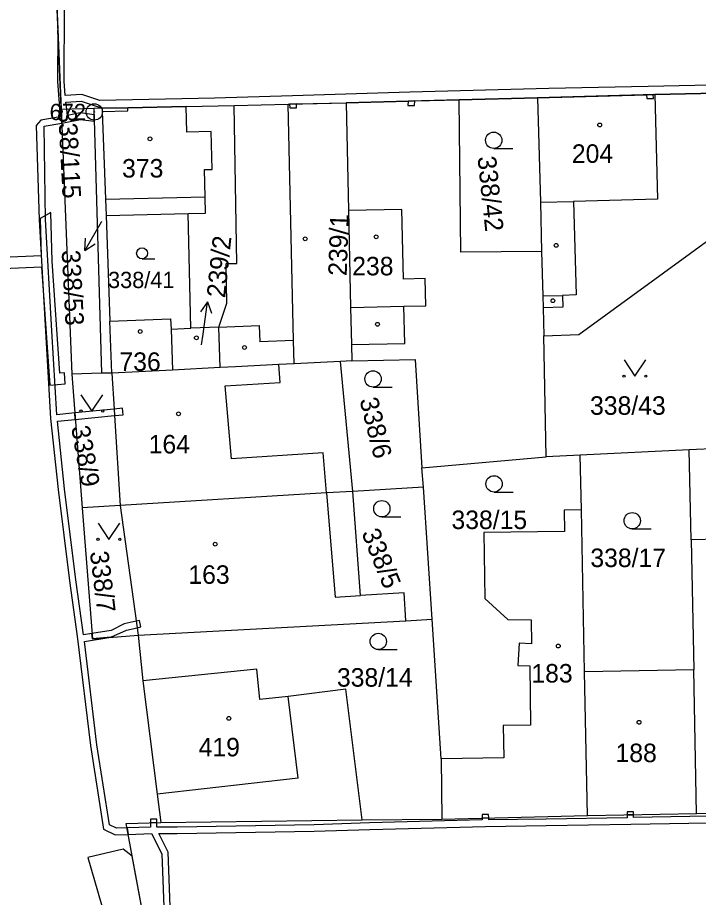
# Model space of a CAD drawing. Extents: x -758582 to -751794, y -998770 to -994350.
# Drawn here: x -755918.7 to -755856.2, y -995339.9 to -995259.1 of the extents above; entities that cross this region are included whole.
import ezdxf

# ---------------------------------------------------------------- set-up
doc = ezdxf.new("R2010")
doc.units = 0
for name, color, linetype in [('Hranice parcel', 7, 'Continuous'), ('Parcelní čísla', 7, 'Continuous'), ('Pop  PČ popisy', 7, 'Continuous'), ('Vnitřní kresba', 7, 'Continuous'), ('Věcná břemena k části', 7, 'Continuous'), ('Značky bodu BP', 7, 'Continuous'), ('Značky budov', 7, 'Continuous'), ('Značky kultur', 7, 'Continuous')]:
    doc.layers.add(name, color=color, linetype=linetype)

msp = doc.modelspace()

# ---------------------------------------------------------------- linework, layer by layer
at = {"layer": 'Hranice parcel'}
for p, q in [((-755878.14, -995266.65), (-755888.52, -995266.93)), ((-755870.93, -995266.46), (-755878.14, -995266.65)), ((-755911.68, -995267.45), (-755914.69, -995267.54)), ((-755914.69, -995267.54), (-755913.71, -995291.83)), ((-755910.93, -995267.43), (-755911.68, -995267.45)), ((-755911.68, -995267.45), (-755910.99, -995291.76)), ((-755903.2, -995267.26), (-755898.79, -995267.16)), ((-755910.57, -995277.27), (-755903.03, -995277.1)), ((-755910.57, -995277.27), (-755910.21, -995286.97)), ((-755910.04, -995291.74), (-755910.21, -995286.97)), ((-755904.6, -995287.7), (-755904.45, -995291.46)), ((-755870.14, -995299.44), (-755870.36, -995288.31)), ((-755887.99, -995290.62), (-755889.04, -995290.67)), ((-755887.91, -995302.6), (-755889.04, -995290.67)), ((-755910.99, -995291.76), (-755913.71, -995291.83)), ((-755913.71, -995291.83), (-755912.76, -995304.12)), ((-755910.04, -995291.74), (-755910.99, -995291.76)), ((-755904.45, -995291.46), (-755910.04, -995291.74)), ((-755900.09, -995291.24), (-755904.45, -995291.46)), ((-755856.99, -995298.8), (-755867, -995299.29)), ((-755854.25, -995298.66), (-755856.99, -995298.8)), ((-755856.82, -995307.05), (-755856.99, -995298.8)), ((-755881.56, -995300.44), (-755870.14, -995299.44)), ((-755867, -995299.29), (-755870.14, -995299.44)), ((-755866.9, -995304.3), (-755867, -995299.29)), ((-755881.4, -995302.2), (-755881.56, -995300.44)), ((-755881.4, -995302.2), (-755887.91, -995302.6)), ((-755880.62, -995314.33), (-755881.4, -995302.2)), ((-755909.28, -995303.9), (-755912.76, -995304.12)), ((-755909.28, -995303.9), (-755907.61, -995315.8)), ((-755866.9, -995304.3), (-755868.48, -995304.32)), ((-755866.61, -995319.17), (-755866.9, -995304.3)), ((-755847.08, -995306.8), (-755856.82, -995307.05)), ((-755856.82, -995307.05), (-755856.58, -995318.97)), ((-755907.61, -995315.8), (-755883.03, -995314.48)), ((-755883.03, -995314.48), (-755880.62, -995314.33)), ((-755879.78, -995327.15), (-755880.62, -995314.33)), ((-755907.61, -995315.8), (-755907.19, -995319.98)), ((-755856.58, -995318.97), (-755866.61, -995319.17)), ((-755866.35, -995332.37), (-755866.61, -995319.17)), ((-755856.32, -995332.17), (-755856.58, -995318.97)), ((-755879.78, -995327.15), (-755879.72, -995332.68)), ((-755866.35, -995332.37), (-755856.32, -995332.17)), ((-755856.32, -995332.17), (-755853.83, -995332.13)), ((-755905.54, -995333), (-755887.03, -995332.76)), ((-755887.03, -995332.76), (-755879.72, -995332.68)), ((-755879.72, -995332.68), (-755866.35, -995332.37))]:
    msp.add_line(p, q, dxfattribs=at)
for points in [[(-755913.35, -995255.45), (-755915.2, -995255.49), (-755914.69, -995267.54)], [(-755854.52, -995266.03), (-755860.15, -995266.18), (-755870.93, -995266.46)], [(-755870.55, -995280.57), (-755877.99, -995280.64), (-755878.14, -995266.65)], [(-755870.93, -995266.46), (-755870.67, -995276.06), (-755870.55, -995280.57)], [(-755903.2, -995267.26), (-755908.57, -995267.38), (-755910.93, -995267.43)], [(-755910.93, -995267.43), (-755910.92, -995267.73), (-755910.62, -995275.77), (-755910.57, -995277.27)], [(-755903.03, -995277.1), (-755901.44, -995277.06), (-755901.47, -995275.56), (-755901.53, -995273.05), (-755900.83, -995273.04), (-755900.91, -995269.56), (-755903.14, -995269.61), (-755903.2, -995267.26)], [(-755900.09, -995291.24), (-755900.21, -995287.52), (-755899.46, -995285.32), (-755899.52, -995281.67), (-755898.54, -995281.68), (-755898.79, -995267.16)], [(-755898.79, -995267.16), (-755893.84, -995267.05), (-755888.52, -995266.93)], [(-755888.52, -995266.93), (-755888.3, -995276.83), (-755888.1, -995285.73), (-755888.02, -995289.12), (-755887.99, -995290.62)], [(-755904.6, -995287.7), (-755902.79, -995287.63), (-755903.03, -995277.1)], [(-755870.36, -995288.31), (-755867.15, -995288.2), (-755854.4, -995278.93)], [(-755870.55, -995280.57), (-755870.44, -995284.65), (-755870.41, -995285.75), (-755870.36, -995288.31)], [(-755910.21, -995286.97), (-755904.64, -995286.75), (-755904.6, -995287.7)], [(-755889.04, -995290.67), (-755893.3, -995290.89), (-755894.71, -995290.96), (-755898.69, -995291.16), (-755900.09, -995291.24)], [(-755887.99, -995290.62), (-755882.16, -995290.49), (-755881.56, -995300.44)], [(-755910.04, -995291.74), (-755909.83, -995295.04), (-755909.8, -995295.64), (-755909.28, -995303.9)], [(-755887.91, -995302.6), (-755890.31, -995302.75), (-755909.28, -995303.9)], [(-755883.03, -995314.48), (-755883.19, -995311.91), (-755887.18, -995312.16), (-755887.91, -995302.6)], [(-755912.76, -995304.12), (-755911.82, -995316.13), (-755907.61, -995315.8)], [(-755868.48, -995304.32), (-755868.45, -995306.27), (-755875.87, -995306.38), (-755875.78, -995312.45), (-755873.65, -995314.35), (-755871.51, -995314.38), (-755871.49, -995316.6), (-755872.63, -995316.55), (-755872.73, -995318.58), (-755871.64, -995318.63), (-755871.58, -995324.05), (-755874.1, -995324.11)], [(-755887.03, -995332.76), (-755888.53, -995320.77), (-755893.83, -995321.44), (-755896.45, -995321.7), (-755896.73, -995318.93), (-755907.19, -995319.98)], [(-755907.19, -995319.98), (-755905.87, -995330.39), (-755905.54, -995333)], [(-755874.1, -995324.11), (-755874.03, -995327.07), (-755879.78, -995327.15)], [(-755906.53, -995344.97), (-755908.71, -995333.1), (-755905.54, -995333)]]:
    msp.add_lwpolyline(points, dxfattribs=at)
at = {"layer": 'Pop  PČ popisy'}
for p, q in [((-755911.01, -995277.88), (-755912.51, -995280.479)), ((-755910.97, -995277.81), (-755911.01, -995277.88)), ((-755912.51, -995280.479), (-755912.443, -995279.361)), ((-755912.51, -995280.479), (-755911.576, -995279.862)), ((-755901.242, -995285.188), (-755901.878, -995286.11)), ((-755901.66, -995288.16), (-755901.242, -995285.188)), ((-755901.242, -995285.188), (-755900.886, -995286.25)), ((-755901.8, -995289.14), (-755901.66, -995288.16))]:
    msp.add_line(p, q, dxfattribs=at)
at = {"layer": 'Vnitřní kresba'}
for p, q in [((-755860.15, -995266.18), (-755859.9, -995275.77)), ((-755910.92, -995267.73), (-755908.56, -995267.68)), ((-755908.56, -995267.68), (-755908.57, -995267.38)), ((-755893.35, -995288.74), (-755893.84, -995267.05)), ((-755910.62, -995275.77), (-755901.47, -995275.56)), ((-755859.9, -995275.77), (-755867.62, -995275.98)), ((-755870.67, -995276.06), (-755867.62, -995275.98)), ((-755867.62, -995275.98), (-755867.39, -995284.57)), ((-755883.4, -995276.72), (-755888.3, -995276.83)), ((-755883.25, -995283.12), (-755883.4, -995276.72)), ((-755881.25, -995283.07), (-755883.25, -995283.12)), ((-755881.2, -995285.57), (-755881.25, -995283.07)), ((-755870.44, -995284.65), (-755868.64, -995284.61)), ((-755867.39, -995284.57), (-755868.64, -995284.61)), ((-755868.64, -995284.61), (-755868.61, -995285.7)), ((-755888.1, -995285.73), (-755883.2, -995285.61)), ((-755883.2, -995285.61), (-755881.2, -995285.57)), ((-755883.12, -995289.01), (-755883.2, -995285.61)), ((-755868.61, -995285.7), (-755870.41, -995285.75)), ((-755900.21, -995287.52), (-755902.79, -995287.63)), ((-755900.21, -995287.52), (-755896.51, -995287.37)), ((-755896.51, -995287.37), (-755896.45, -995288.87)), ((-755893.35, -995288.74), (-755896.45, -995288.87)), ((-755893.3, -995290.89), (-755893.35, -995288.74)), ((-755888.02, -995289.12), (-755883.12, -995289.01)), ((-755894.57, -995292.62), (-755894.71, -995290.96)), ((-755899.64, -995292.92), (-755894.57, -995292.62)), ((-755899.04, -995299.61), (-755899.64, -995292.92)), ((-755890.62, -995299.05), (-755899.04, -995299.61)), ((-755890.31, -995302.75), (-755890.62, -995299.05)), ((-755890.31, -995302.75), (-755889.51, -995312.31)), ((-755889.51, -995312.31), (-755887.18, -995312.16)), ((-755892.92, -995328.92), (-755893.83, -995321.44)), ((-755892.92, -995328.92), (-755905.87, -995330.39))]:
    msp.add_line(p, q, dxfattribs=at)
at = {"layer": 'Věcná břemena k části'}
for points in [[(-755915.1, -995257.96), (-755914.69, -995267.54), (-755914.64, -995268.8), (-755914.32, -995268.75), (-755912.92, -995268.47), (-755911.65, -995268.62), (-755911.66, -995268.02), (-755912.95, -995267.86), (-755914.11, -995268.1), (-755914.18, -995267.52), (-755914.26, -995266.86), (-755912.86, -995266.78)], [(-755846.47, -995265.11), (-755860.77, -995265.44), (-755869.89, -995265.62), (-755882.66, -995265.95), (-755893.45, -995266.28), (-755900.59, -995266.51), (-755911.15, -995266.71), (-755912.78, -995266.17), (-755914.32, -995266.27), (-755914.42, -995264.94), (-755914.39, -995258.16)], [(-755912.86, -995266.78), (-755910.93, -995267.43), (-755908.57, -995267.38), (-755903.2, -995267.26), (-755898.79, -995267.16), (-755893.84, -995267.05), (-755893.71, -995267.05), (-755893.07, -995267.03), (-755888.52, -995266.93), (-755882.81, -995266.78), (-755882.21, -995266.76), (-755878.14, -995266.65), (-755870.93, -995266.46), (-755860.91, -995266.2), (-755860.3, -995266.18), (-755860.15, -995266.18), (-755854.52, -995266.03)], [(-755853.5, -995332.4), (-755862.11, -995332.55), (-755862.11, -995332.29), (-755862.71, -995332.3), (-755862.71, -995332.56), (-755870.15, -995332.68), (-755875.41, -995332.75), (-755875.41, -995332.58), (-755876.01, -995332.59), (-755876.01, -995332.76), (-755886.36, -995333.03), (-755891.46, -995333.21), (-755904.04, -995333.42), (-755905.89, -995333.42), (-755905.89, -995333.01), (-755906.49, -995333.03), (-755906.49, -995333.43), (-755908.64, -995333.49), (-755908.53, -995334.09), (-755906.38, -995334.02), (-755905.45, -995335.88), (-755905.21, -995342.35)], [(-755904.61, -995342.37), (-755904.86, -995335.72), (-755905.71, -995334.02), (-755904.04, -995334.02), (-755891.45, -995333.81), (-755886.34, -995333.63), (-755875.7, -995333.36), (-755870.14, -995333.28), (-755862.36, -995333.16), (-755853.48, -995333)]]:
    msp.add_lwpolyline(points, dxfattribs=at)
for points in [[(-755915, -995260.25), (-755915.02, -995264.97), (-755914.78, -995268.22), (-755916.56, -995268.52), (-755917, -995269.01), (-755916.72, -995277.67), (-755916.14, -995287.89), (-755915.66, -995295.92), (-755914.98, -995302.43), (-755913.94, -995310.81), (-755913.18, -995316.15), (-755912.01, -995325.94), (-755910.79, -995333.61), (-755909.73, -995334.12), (-755908.53, -995334.09), (-755908.64, -995333.49), (-755909.6, -995333.52), (-755910.24, -995333.2), (-755911.42, -995325.86), (-755912.55, -995316.37), (-755910.14, -995316), (-755911.82, -995316.13), (-755911.86, -995315.65), (-755912.63, -995315.77), (-755913.34, -995310.73), (-755914.39, -995302.36), (-755915.03, -995296.17), (-755913.39, -995296), (-755913.43, -995295.4), (-755915.08, -995295.57), (-755915.54, -995287.86), (-755916.12, -995277.64), (-755916.25, -995269.07), (-755914.64, -995268.8)], [(-755882.21, -995266.76), (-755882.81, -995266.78), (-755882.83, -995267.18), (-755882.23, -995267.19)], [(-755860.3, -995266.18), (-755860.91, -995266.2), (-755860.89, -995266.54), (-755860.28, -995266.54)], [(-755893.71, -995267.05), (-755893.69, -995267.4), (-755893.07, -995267.4), (-755893.07, -995267.03)], [(-755916.62, -995277.55), (-755916.54, -995280.99), (-755923.65, -995281.28), (-755925.44, -995281.66), (-755925.23, -995282.64), (-755923.53, -995282.28), (-755916.5, -995281.99), (-755915.73, -995292.84), (-755914.31, -995292.72), (-755914.39, -995291.73), (-755914.81, -995291.76), (-755915.53, -995281.46), (-755915.63, -995276.99)], [(-755913.43, -995295.4), (-755913.39, -995296), (-755909.8, -995295.64), (-755908.99, -995295.56), (-755909.05, -995294.96), (-755909.83, -995295.04)], [(-755907.49, -995314.45), (-755907.79, -995314.52), (-755908.89, -995314.77), (-755910.09, -995315.38), (-755911.86, -995315.65), (-755911.82, -995316.13), (-755910.14, -995316), (-755908.68, -995315.34), (-755907.71, -995315.12), (-755907.37, -995315.04)], [(-755875.41, -995332.58), (-755875.42, -995332.27), (-755876.02, -995332.27), (-755876.01, -995332.59)], [(-755862.71, -995332.3), (-755862.11, -995332.29), (-755862.11, -995332.02), (-755862.71, -995332.03)], [(-755906.49, -995333.03), (-755905.89, -995333.01), (-755905.89, -995332.7), (-755906.49, -995332.68)], [(-755881.16, -995437.25), (-755882.26, -995429.56), (-755883.75, -995424.07), (-755889.32, -995404.7), (-755892.08, -995393.9), (-755894.05, -995394.1), (-755897.21, -995383.72), (-755901.07, -995371.06), (-755906.53, -995344.97), (-755908.16, -995336.1), (-755909.01, -995335.45), (-755912.24, -995336.2), (-755901, -995374.96), (-755890.47, -995414.52), (-755889.87, -995414.36), (-755886.83, -995424.93), (-755883.66, -995436.65), (-755881.9, -995437.96)]]:
    msp.add_lwpolyline(points, close=True, dxfattribs=at)
at = {"layer": 'Značky bodu BP'}
for radius in [0.75, 0.03]:
    msp.add_circle((-755911.65, -995267.77), radius, dxfattribs=at)
at = {"layer": 'Značky budov'}
for centre in [(-755865.217, -995268.959), (-755906.537, -995270.239), (-755892.277, -995279.419), (-755885.757, -995279.229), (-755869.217, -995280.019), (-755869.517, -995285.099), (-755885.637, -995287.259), (-755907.427, -995287.929), (-755902.267, -995288.509), (-755897.847, -995289.389), (-755903.917, -995295.479), (-755900.537, -995307.449), (-755869.027, -995316.799), (-755899.287, -995323.439), (-755861.607, -995323.799)]:
    msp.add_circle(centre, 0.175, dxfattribs=at)
at = {"layer": 'Značky kultur'}
for p, q in [((-755874.953, -995271.12), (-755873.203, -995271.12)), ((-755907.255, -995281.25), (-755906.083, -995281.25)), ((-755886.043, -995293.03), (-755884.293, -995293.03)), ((-755874.923, -995302.66), (-755873.173, -995302.66)), ((-755885.233, -995304.94), (-755883.483, -995304.94)), ((-755862.233, -995306.05), (-755860.483, -995306.05)), ((-755885.563, -995317.13), (-755883.813, -995317.13))]:
    msp.add_line(p, q, dxfattribs=at)
for points in [[(-755862.98, -995290.529), (-755861.98, -995292.03), (-755860.98, -995290.529)], [(-755912.87, -995293.729), (-755911.87, -995295.23), (-755910.87, -995293.729)], [(-755911.3, -995305.509), (-755910.3, -995307.01), (-755909.3, -995305.509)]]:
    msp.add_lwpolyline(points, dxfattribs=at)
for centre, radius in [((-755874.953, -995270.37), 0.75), ((-755907.255, -995280.747), 0.502), ((-755886.043, -995292.28), 0.75), ((-755862.98, -995292.029), 0.1), ((-755860.98, -995292.029), 0.1), ((-755912.87, -995295.229), 0.1), ((-755910.87, -995295.229), 0.1), ((-755874.923, -995301.91), 0.75), ((-755885.233, -995304.19), 0.75), ((-755862.233, -995305.3), 0.75), ((-755911.3, -995307.009), 0.1), ((-755909.3, -995307.009), 0.1), ((-755885.563, -995316.38), 0.75)]:
    msp.add_circle(centre, radius, dxfattribs=at)

# ---------------------------------------------------------------- texts
at = {"layer": 'Parcelní čísla'}
for s, rotation, p in [('338/115', 273, (-755914.979, -995267.543)), ('338/42', 276, (-755876.447, -995271.902)), ('239/1', 88, (-755888.465, -995282.846)), ('239/2', 84, (-755899.639, -995284.889)), ('338/53', 273, (-755914.645, -995280.482)), ('338/6', 284, (-755887.292, -995294.195)), ('338/9', 280, (-755913.779, -995296.699)), ('338/5', 292, (-755887.123, -995306.41)), ('338/7', 277, (-755912.055, -995308.169))]:
    msp.add_text(s, height=1.7, rotation=rotation, dxfattribs=at).set_placement(p)
for s, height, p in [('204', 1.7, (-755867.775, -995272.44)), ('373', 1.7, (-755909.095, -995273.79)), ('238', 1.7, (-755887.955, -995282.77)), ('338/41', 1.493, (-755910.386, -995283.936)), ('736', 1.7, (-755909.34, -995291.54)), ('338/43', 1.7, (-755866.107, -995295.57)), ('164', 1.7, (-755906.655, -995299.12)), ('338/15', 1.7, (-755878.837, -995306.06)), ('338/17', 1.7, (-755866.077, -995309.55)), ('163', 1.7, (-755903.005, -995311.09)), ('183', 1.7, (-755871.495, -995320.15)), ('338/14', 1.7, (-755889.357, -995320.53)), ('419', 1.7, (-755902.065, -995326.93)), ('188', 1.7, (-755863.765, -995327.46))]:
    msp.add_text(s, height=height, dxfattribs=at).set_placement(p)
at = {"layer": 'Značky bodu BP'}
msp.add_text('672', height=1.5, dxfattribs=at).set_placement((-755915.753, -995268.52))

doc.saveas('drawing.dxf')
